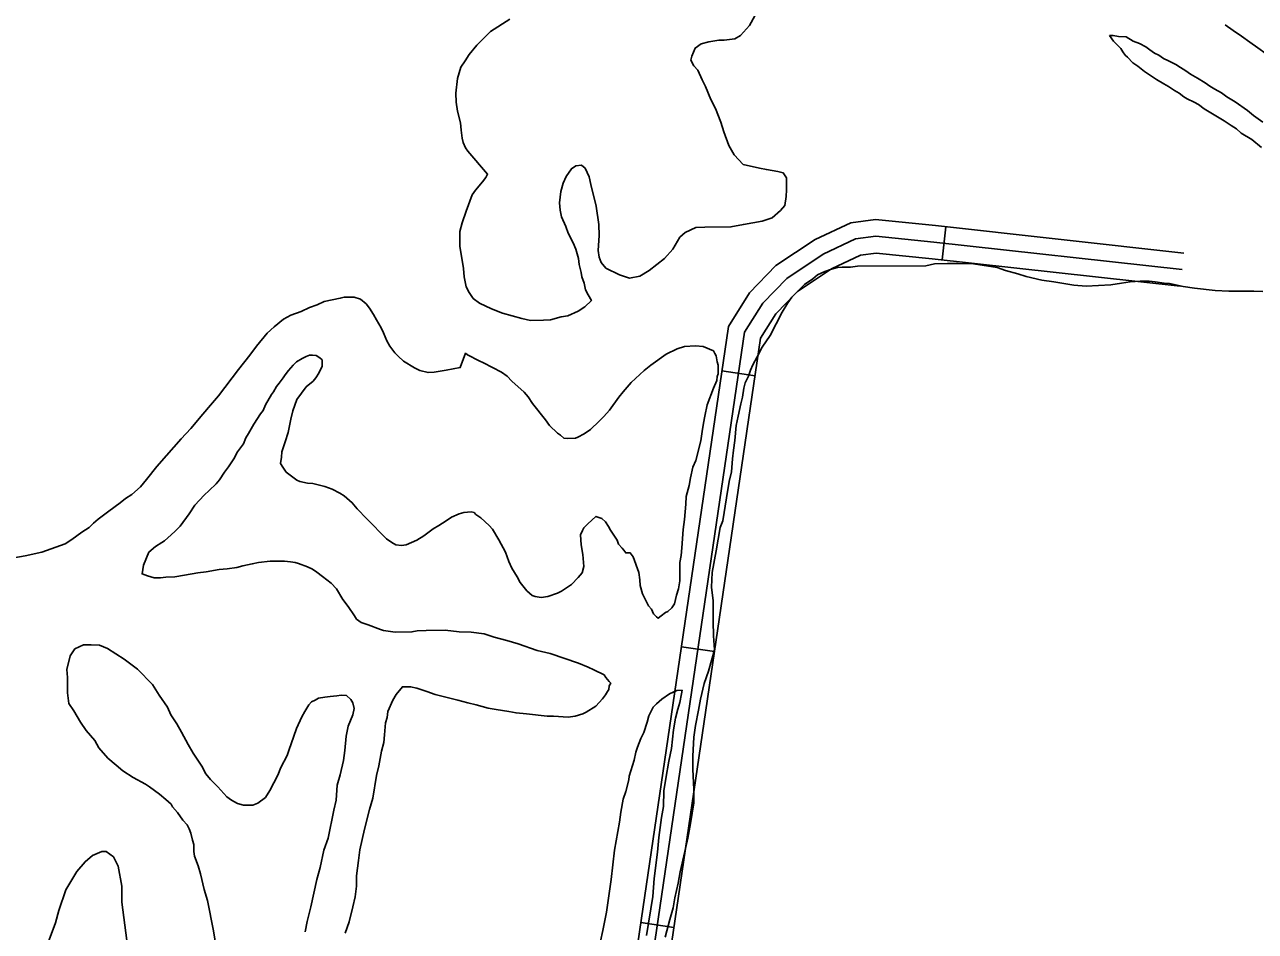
# Model space of a CAD drawing. Extents: x 3297735 to 3335592, y 670436 to 695807.
# Drawn here: x 3331278 to 3332381, y 689386 to 690199 of the extents above; entities that cross this region are included whole.
import ezdxf

# ---------------------------------------------------------------- set-up
doc = ezdxf.new("R2010")
doc.units = 0
doc.layers.add('V-ROAD-CNTR', color=7, linetype='Continuous')
doc.layers.add('V-SITE-VEGE', color=7, linetype='Continuous')

msp = doc.modelspace()

# ---------------------------------------------------------------- linework, layer by layer
at = {"layer": 'V-ROAD-CNTR'}
for p, q in [((3332103.7, 690017.8), (3332100.4, 689988)), ((3331903, 689888.5), (3331932.7, 689884.1)), ((3331866.7, 689641.1), (3331896.4, 689636.8)), ((3331830.4, 689393.8), (3331860, 689389.4))]:
    msp.add_line(p, q, dxfattribs=at)
for points in [[(3331743.3, 688866.6), (3331768.6, 688990.4), (3331788.5, 689108.7), (3331908.8, 689928.4), (3331927.8, 689958.4), (3331951.5, 689983), (3331986.5, 690006.2), (3332018.5, 690021.4), (3332040.7, 690024.4), (3332094.6, 690018.8), (3332317.2, 689994.2)], [(3331755.1, 688849.2), (3331783.3, 688987.6), (3331803.3, 689106.3), (3331923.2, 689923.1), (3331939.6, 689949.1), (3331961.1, 689971.4), (3331993.9, 689993.1), (3332022.9, 690006.9), (3332040.9, 690009.3), (3332093, 690003.9), (3332315.6, 689979.3)], [(3331772.9, 688861.3), (3331798.1, 688984.9), (3331818.1, 689104), (3331937.6, 689917.7), (3331951.5, 689939.8), (3331970.8, 689959.8), (3332001.3, 689980), (3332027.2, 689992.3), (3332041.2, 689994.2), (3332091.4, 689989), (3332313.9, 689964.4)]]:
    msp.add_lwpolyline(points, dxfattribs=at)
msp.add_arc((3330949.9, 688175.9), 2462.6, 48.5371, 55.2366, dxfattribs=at)
at = {"layer": 'V-SITE-VEGE'}
for p, q in [((3332254.1, 690184.2), (3332250.6, 690189.3)), ((3332250.6, 690189.3), (3332253.6, 690189.3)), ((3332253.6, 690189.3), (3332258.4, 690188.5)), ((3332258.4, 690188.5), (3332265.3, 690188.1)), ((3332265.3, 690188.1), (3332271.8, 690184.2)), ((3332260.6, 690177.7), (3332254.1, 690184.2)), ((3332262.3, 690174.7), (3332260.6, 690177.7)), ((3332264.5, 690171.7), (3332262.3, 690174.7)), ((3332271.8, 690184.2), (3332277.4, 690182.1)), ((3332277.4, 690182.1), (3332283, 690179.1)), ((3332283, 690179.1), (3332286.5, 690176.5)), ((3332286.5, 690176.5), (3332290.8, 690173.5)), ((3332266.6, 690170), (3332264.5, 690171.7)), ((3332271.4, 690164.8), (3332266.6, 690170)), ((3332275.7, 690161.8), (3332271.4, 690164.8)), ((3332290.8, 690173.5), (3332294.7, 690171.8)), ((3332294.7, 690171.8), (3332299, 690168.8)), ((3332299, 690168.8), (3332303.3, 690166.6)), ((3332303.3, 690166.6), (3332309.8, 690163.2)), ((3332309.8, 690163.2), (3332314.1, 690160.6)), ((3332281.8, 690157.1), (3332275.7, 690161.8)), ((3332290.8, 690151), (3332281.8, 690157.1)), ((3332314.1, 690160.6), (3332318.9, 690157.6)), ((3332318.9, 690157.6), (3332323.2, 690154.6)), ((3332323.2, 690154.6), (3332329.2, 690151.1)), ((3332292.6, 690149.8), (3332290.8, 690151)), ((3332299.1, 690145.9), (3332292.6, 690149.8)), ((3332303.4, 690143.7), (3332299.1, 690145.9)), ((3332308.6, 690139.9), (3332303.4, 690143.7)), ((3332329.2, 690151.1), (3332336.2, 690146.8)), ((3332336.2, 690146.8), (3332340.5, 690143.8)), ((3332340.5, 690143.8), (3332344.8, 690141.3)), ((3332344.8, 690141.3), (3332350.9, 690137.8)), ((3332312.9, 690137.7), (3332308.6, 690139.9)), ((3332317.2, 690134.3), (3332312.9, 690137.7)), ((3332320.2, 690132.6), (3332317.2, 690134.3)), ((3332326.3, 690129.6), (3332320.2, 690132.6)), ((3332330.2, 690127.4), (3332326.3, 690129.6)), ((3332350.9, 690137.8), (3332355.6, 690134.4)), ((3332355.6, 690134.4), (3332363, 690129.7)), ((3332363, 690129.7), (3332374.2, 690121.9)), ((3332335.4, 690123.5), (3332330.2, 690127.4)), ((3332353.1, 690112.8), (3332335.4, 690123.5)), ((3332374.2, 690121.9), (3332379.4, 690117.6)), ((3332359.6, 690108.5), (3332353.1, 690112.8)), ((3332364.3, 690105.5), (3332359.6, 690108.5)), ((3332379.4, 690117.6), (3332388, 690111.6)), ((3332368.6, 690101.6), (3332364.3, 690105.5)), ((3332378.1, 690096), (3332368.6, 690101.6)), ((3332386.8, 690088.7), (3332378.1, 690096)), ((3331988.8, 689974.6), (3331995.3, 689977.7)), ((3331995.3, 689977.7), (3332000.5, 689979.4)), ((3332000.5, 689979.4), (3332006.5, 689981.2)), ((3332006.5, 689981.2), (3332010.8, 689981.6)), ((3332010.8, 689981.6), (3332018.2, 689981.6)), ((3332018.2, 689981.6), (3332024.6, 689982.5)), ((3332024.6, 689982.5), (3332085.9, 689982.7)), ((3332085.9, 689982.7), (3332093.7, 689984.4)), ((3332093.7, 689984.4), (3332105.3, 689984.9)), ((3332105.3, 689984.9), (3332115.2, 689984.9)), ((3332115.2, 689984.9), (3332128.6, 689984.5)), ((3332128.6, 689984.5), (3332149.8, 689981.1)), ((3332149.8, 689981.1), (3332157.1, 689978.5)), ((3332157.1, 689978.5), (3332168.3, 689975.5)), ((3332168.3, 689975.5), (3332175.7, 689973)), ((3331972.5, 689961.6), (3331977.2, 689966)), ((3331977.2, 689966), (3331984.5, 689971.2)), ((3331984.5, 689971.2), (3331988.8, 689974.6)), ((3332175.7, 689973), (3332189.9, 689970)), ((3332189.9, 689970), (3332200.7, 689968.3)), ((3332200.7, 689968.3), (3332218.4, 689965.3)), ((3332218.4, 689965.3), (3332229.6, 689964.5)), ((3332229.6, 689964.5), (3332251.6, 689965.8)), ((3332251.6, 689965.8), (3332261.1, 689967.2)), ((3332261.1, 689967.2), (3332268.9, 689968.5)), ((3332268.9, 689968.5), (3332278, 689968.9)), ((3332278, 689968.9), (3332286.1, 689968.9)), ((3332286.1, 689968.9), (3332291.3, 689968.5)), ((3332291.3, 689968.5), (3332299.5, 689967.3)), ((3332299.5, 689967.3), (3332304.3, 689966.8)), ((3332304.3, 689966.8), (3332316.4, 689964.3)), ((3332316.4, 689964.3), (3332326.7, 689962.6)), ((3331962.2, 689949.5), (3331965.6, 689954.7)), ((3331965.6, 689954.7), (3331972.5, 689961.6)), ((3332326.7, 689962.6), (3332345.3, 689960.5)), ((3332345.3, 689960.5), (3332357.4, 689960.1)), ((3332357.4, 689960.1), (3332379.8, 689960.1)), ((3332379.8, 689960.1), (3332388, 689959.7)), ((3331957, 689941.3), (3331962.2, 689949.5)), ((3331946.3, 689920.2), (3331957, 689941.3)), ((3331939, 689909.8), (3331946.3, 689920.2)), ((3331934.7, 689901.1), (3331939, 689909.8)), ((3331930.8, 689893.8), (3331934.7, 689901.1)), ((3331927, 689883.9), (3331928.7, 689889)), ((3331928.7, 689889), (3331930.8, 689893.8)), ((3331922.7, 689873.1), (3331924, 689877.8)), ((3331924, 689877.8), (3331927, 689883.9)), ((3331920.1, 689858.8), (3331921.4, 689864.9)), ((3331921.4, 689864.9), (3331922.7, 689873.1)), ((3331917.6, 689848), (3331920.1, 689858.8)), ((3331915.9, 689839.4), (3331917.6, 689848)), ((3331914.6, 689826), (3331915.9, 689839.4)), ((3331913.3, 689817.4), (3331914.6, 689826)), ((3331911.6, 689798), (3331912.5, 689809.6)), ((3331912.5, 689809.6), (3331913.3, 689817.4)), ((3331907, 689774.6), (3331909.5, 689789.3)), ((3331909.5, 689789.3), (3331911.6, 689798)), ((3331904, 689753.9), (3331907, 689774.6)), ((3331898, 689727.2), (3331901.4, 689747.9)), ((3331901.4, 689747.9), (3331904, 689753.9)), ((3331894.2, 689707.7), (3331898, 689727.2)), ((3331893.8, 689694.4), (3331894.2, 689707.7)), ((3331895.1, 689682.3), (3331893.8, 689694.4)), ((3331895.2, 689663.7), (3331895.1, 689682.3)), ((3331895.6, 689650.8), (3331895.2, 689663.7)), ((3331896.5, 689638.3), (3331895.6, 689650.8)), ((3331891, 689619.3), (3331896.5, 689638.3)), ((3331887.1, 689608), (3331891, 689619.3)), ((3331883.7, 689594.2), (3331887.1, 689608)), ((3331882, 689584.3), (3331883.7, 689594.2)), ((3331879.5, 689570.5), (3331882, 689584.3)), ((3331877.8, 689560.1), (3331879.5, 689570.5)), ((3331876.9, 689542.9), (3331877.8, 689560.1)), ((3331877, 689531.2), (3331876.9, 689542.9)), ((3331877.9, 689513.1), (3331877, 689531.2)), ((3331877.9, 689501), (3331877.9, 689513.1)), ((3331874.9, 689482.5), (3331877.9, 689501)), ((3331872.4, 689469.5), (3331874.9, 689482.5)), ((3331869.8, 689457.4), (3331872.4, 689469.5)), ((3331865.6, 689439.3), (3331869.8, 689457.4)), ((3331863.9, 689428.9), (3331865.6, 689439.3)), ((3331860.9, 689416), (3331863.9, 689428.9)), ((3331859.2, 689406.9), (3331860.9, 689416)), ((3331856.2, 689396.5), (3331859.2, 689406.9)), ((3331852.3, 689380.6), (3331856.2, 689396.5))]:
    msp.add_line(p, q, dxfattribs=at)
for points in [[(3331932.6, 690207), (3331927.9, 690198.4), (3331919.7, 690189.3), (3331914.5, 690186.3), (3331905, 690185), (3331900.3, 690185), (3331891.2, 690183.6), (3331884.3, 690181.9)], [(3331666.1, 690121.3), (3331664.8, 690129.5), (3331664.4, 690137.7), (3331666.1, 690150.7), (3331669.1, 690161), (3331672.9, 690166.7), (3331676.4, 690172.3), (3331683.3, 690180.5), (3331695.7, 690193), (3331713, 690203.9)], [(3331884.3, 690181.9), (3331879.1, 690178), (3331876.1, 690170.7), (3331875.3, 690167.2), (3331877.9, 690162), (3331881.4, 690158.2), (3331885.3, 690149.5), (3331888.3, 690143.5), (3331893.1, 690131.9), (3331897.4, 690123.7), (3331902.2, 690111.6), (3331904.8, 690103), (3331909.2, 690090.5), (3331913.9, 690082.3), (3331922.1, 690073.7), (3331936.8, 690070.3), (3331942.9, 690069), (3331953.2, 690067.3), (3331958, 690066), (3331961, 690061.7), (3331961, 690050.9), (3331960.6, 690044.9), (3331959.3, 690036.7), (3331955.5, 690032.4), (3331948.2, 690025.9), (3331939.1, 690022.8), (3331922.3, 690019.8), (3331911.1, 690017.6), (3331887.8, 690017.5), (3331879.6, 690017.1), (3331870.1, 690012.7), (3331865.4, 690008.4), (3331858.9, 689997.6), (3331851.6, 689989.4), (3331837.8, 689978.5), (3331829.6, 689973.3), (3331820.1, 689971.6), (3331811.1, 689974.6), (3331799, 689980.6), (3331794.7, 689985.8), (3331792.9, 689990.5), (3331792, 689996.5), (3331792.9, 690009.9), (3331792.8, 690019.9), (3331790.2, 690036.2), (3331785.4, 690055.6), (3331784.1, 690062.5), (3331780.6, 690070.3), (3331777.2, 690072.9), (3331772, 690072.4), (3331768.1, 690069.8), (3331763.4, 690062.9), (3331760.8, 690056.9), (3331758.7, 690049.5), (3331757.4, 690039.2), (3331757.9, 690032.7), (3331759.2, 690026.7), (3331763.1, 690018), (3331765.2, 690012), (3331769.6, 690003.4), (3331772.2, 689997.8), (3331774.4, 689989.2), (3331775.2, 689984), (3331777, 689976.7), (3331777.4, 689972.8), (3331779.6, 689967.2), (3331780.9, 689961.1), (3331783.1, 689956.8), (3331786.1, 689951.7), (3331780.1, 689946), (3331774.1, 689942.1), (3331765, 689937.8), (3331759, 689936.9), (3331749.5, 689934.3), (3331743, 689933.9), (3331731.4, 689933.8), (3331723.6, 689935.5), (3331706.3, 689940.2), (3331696.4, 689944.1), (3331685.6, 689949.2), (3331680, 689953.5), (3331676.5, 689958.7), (3331673.9, 689963.9), (3331672.1, 689972.9), (3331671.3, 689980.3), (3331668.2, 690000.5), (3331668.2, 690013.5), (3331670.3, 690021.3), (3331673.7, 690031.6), (3331679.3, 690046.3), (3331682.3, 690050.6), (3331688.3, 690058), (3331691.3, 690061.9), (3331693, 690064.9), (3331675.3, 690085.6), (3331673.1, 690088.6), (3331671, 690093.3), (3331670.1, 690097.2), (3331669.2, 690104.5), (3331668.8, 690111), (3331666.1, 690121.3)], [(3331252.6, 689718.1), (3331278.4, 689722.5), (3331293.5, 689726), (3331314.2, 689733.4), (3331320.3, 689737.3), (3331329.3, 689743.8), (3331335.8, 689748.1), (3331339.6, 689752), (3331343.9, 689755.5), (3331353.4, 689762.8), (3331363.7, 689770.2), (3331368.5, 689774.1), (3331374.1, 689777.6), (3331381.8, 689784.5), (3331387.4, 689791), (3331396.5, 689802.6), (3331405.1, 689812.6), (3331418.4, 689827.7), (3331427, 689836.8), (3331437.8, 689849.8), (3331444.6, 689857.6), (3331451.9, 689866.2), (3331469.6, 689889.6), (3331479.9, 689902.5), (3331485.9, 689910.7), (3331495.4, 689922.4), (3331501.8, 689928), (3331510, 689935), (3331516.5, 689938.4), (3331526, 689941.9), (3331533.3, 689945.4), (3331540.2, 689947.6), (3331546.6, 689950.6), (3331560.9, 689953.7), (3331564.3, 689954.5), (3331573.4, 689954.6), (3331579, 689952.8), (3331584.2, 689948.5), (3331587.2, 689944.7), (3331590.7, 689939.1), (3331593.3, 689934.3), (3331597.6, 689927), (3331599.8, 689922.7)], [(3331599.8, 689922.7), (3331602.8, 689915.4), (3331605.4, 689910.6), (3331609.8, 689904.6), (3331612.8, 689901.6), (3331617.6, 689897.3), (3331627.5, 689891.3), (3331632.2, 689888.7), (3331639.6, 689887), (3331645.2, 689887.4), (3331656, 689889.2), (3331668.5, 689891.4), (3331673.2, 689904.3), (3331674.9, 689903), (3331685.3, 689897.5), (3331689.2, 689895.7), (3331705.6, 689887.2), (3331710.4, 689883.7), (3331714.7, 689879.4), (3331725.9, 689869.5), (3331729.4, 689865.2), (3331733.3, 689859.2), (3331745, 689844.5), (3331748.4, 689839.4), (3331755.8, 689832.5), (3331758.4, 689830.8), (3331761.4, 689828.2), (3331764.9, 689827.8), (3331771.8, 689828.2), (3331773.9, 689829.1), (3331779.5, 689832.1), (3331785.1, 689836), (3331792.9, 689843.4), (3331797.2, 689847.7), (3331802.3, 689853.3), (3331810.5, 689865), (3331814.4, 689869.8), (3331821.7, 689878), (3331833.3, 689888.8), (3331839.3, 689893.6), (3331853.1, 689903.5), (3331863, 689908.3), (3331869.5, 689910.5), (3331879.4, 689910.9), (3331886.3, 689910.5), (3331895.4, 689906.6), (3331896.7, 689904.1), (3331898, 689901.9), (3331898.9, 689896.7), (3331899.7, 689893.7), (3331899.8, 689885.9), (3331898.9, 689883.4), (3331898.5, 689879.9), (3331895.5, 689873), (3331889.9, 689857.9), (3331887.8, 689847.9), (3331886.5, 689841.5), (3331885.2, 689834.1), (3331884, 689825.9), (3331879.7, 689808.2), (3331877.1, 689802.2), (3331875, 689792.7), (3331873.7, 689785.8), (3331871.1, 689775.8), (3331870.7, 689768.9), (3331869.5, 689755.1), (3331868.2, 689746.1), (3331867, 689729.7), (3331866.5, 689722.8), (3331865.3, 689716.7), (3331865.3, 689700.3), (3331864, 689693), (3331862.3, 689687.4), (3331860.6, 689679.6), (3331858, 689676.1), (3331854.6, 689672.7), (3331852.4, 689671.8), (3331848.6, 689668.8), (3331846, 689666.6), (3331844.3, 689667.9), (3331841.7, 689670.5), (3331839.9, 689674.8), (3331837.3, 689677.8), (3331833.9, 689684.3), (3331831.7, 689688.6), (3331829.9, 689695.9), (3331829.5, 689701.1), (3331828.6, 689707.6), (3331823.4, 689721.8), (3331820.8, 689725.2), (3331816.9, 689725.2), (3331815.2, 689727.8), (3331813.5, 689729.5), (3331810.4, 689733), (3331809.1, 689736.8), (3331803.1, 689745.5), (3331801.3, 689748.9), (3331798.7, 689753.2), (3331795.3, 689756.2), (3331790.1, 689757.9), (3331782.8, 689751.4)], [(3331782.8, 689751.4), (3331779.3, 689747.6), (3331778, 689745.4), (3331776.3, 689741.5), (3331776.8, 689732.4), (3331778.5, 689723.8), (3331779.4, 689713), (3331777.7, 689707.4), (3331774.3, 689703.1), (3331768.2, 689697), (3331759.2, 689691), (3331755.7, 689689.2), (3331747.1, 689686.2), (3331741.1, 689685.3), (3331735.5, 689686.2), (3331732.9, 689687), (3331728.1, 689691.3), (3331722.1, 689698.6), (3331719.5, 689703.8), (3331714.7, 689711.6), (3331712.1, 689717.6), (3331709, 689725.8), (3331703, 689737), (3331697.3, 689746.5), (3331694.3, 689749.9), (3331687, 689756.8), (3331682.6, 689759.8), (3331680.9, 689761.5), (3331678.3, 689762), (3331671.8, 689761.5), (3331667.5, 689760.2), (3331660.6, 689757.2), (3331655.9, 689754.1), (3331649.4, 689749.8), (3331644.3, 689746.8), (3331635.7, 689740.7), (3331629.6, 689736.8), (3331620.1, 689732.5), (3331615.8, 689732), (3331610.7, 689732.4), (3331607.2, 689734.6), (3331602.4, 689738), (3331584.7, 689755.7), (3331576, 689764.7), (3331571.7, 689770.3), (3331564.4, 689776.3), (3331560.5, 689778.9), (3331553.6, 689782.3), (3331547.1, 689784.9), (3331536.3, 689787.5), (3331531.5, 689787.9), (3331524.6, 689789.2), (3331522, 689790.5), (3331512.5, 689797.8), (3331509.5, 689802.1), (3331507.3, 689805.5), (3331508.2, 689811.1), (3331508.6, 689815.9), (3331511.6, 689824.9), (3331514.2, 689833.2), (3331516.7, 689845.2), (3331518.4, 689852.6), (3331521.9, 689862.9), (3331530.5, 689874.2), (3331536.5, 689879.4), (3331539.1, 689882.4), (3331541.6, 689886.3), (3331544.6, 689892.8), (3331544.6, 689898.4), (3331542.5, 689900.1), (3331539.4, 689902.3), (3331536, 689902.7), (3331533.4, 689902.7), (3331530.4, 689901.4), (3331526.9, 689899.6), (3331521.8, 689896.6), (3331518.8, 689893.6), (3331514.5, 689888.8), (3331511.4, 689884.9), (3331509.7, 689882.3), (3331506.3, 689877.6), (3331503.7, 689874.5), (3331501.1, 689869.8), (3331499.4, 689867.2), (3331493.8, 689858.1), (3331491.7, 689852.9), (3331489.5, 689849.9), (3331483.5, 689840.8), (3331478.8, 689832.2), (3331476.2, 689828.3), (3331474.1, 689823.1), (3331468.9, 689815.8), (3331465.5, 689809.7), (3331460.7, 689802.4), (3331457.3, 689797.6), (3331452.6, 689790.7), (3331449.6, 689787.2), (3331443.5, 689781.2), (3331438.8, 689776.9), (3331430.6, 689768.2), (3331425.5, 689760.4)], [(3331425.5, 689760.4), (3331417.3, 689749.2), (3331412.6, 689744.4), (3331406.5, 689738.8), (3331403.5, 689736.2), (3331400.9, 689734.5), (3331395.4, 689731), (3331389.3, 689725.8), (3331384.6, 689714.2), (3331383.3, 689706.4), (3331388.1, 689704.7), (3331394.1, 689703), (3331399.7, 689703), (3331404.5, 689703.4), (3331412.7, 689703.9), (3331421.3, 689705.2), (3331433.4, 689707.4), (3331440.7, 689708.3), (3331452.4, 689710.4), (3331459.7, 689710.9), (3331468.3, 689712.2), (3331473.5, 689713.5), (3331482.1, 689715.3), (3331487.7, 689716.6), (3331498.1, 689717.9), (3331511, 689717.9), (3331516.2, 689717.1), (3331520.5, 689716.7), (3331523.5, 689715.8), (3331531.7, 689712.8), (3331536.1, 689710.7), (3331540, 689708.1), (3331545.1, 689704.2), (3331552.9, 689698.2), (3331557.7, 689693), (3331563.3, 689683.6), (3331568.1, 689677.1), (3331573.7, 689668.9), (3331575.4, 689665.9), (3331579.8, 689662.9), (3331585.8, 689660.7), (3331597, 689656.5), (3331599.6, 689655.6), (3331610, 689654.3), (3331625.1, 689654.4), (3331629.8, 689655.3), (3331638, 689655.7), (3331654.9, 689655.8), (3331667.4, 689654.5), (3331678.2, 689654.1), (3331689.8, 689652.8), (3331698.9, 689649.8), (3331710.1, 689646.8), (3331720.5, 689643.8), (3331737.3, 689637.8), (3331749, 689634.9), (3331774.5, 689626.3), (3331783.1, 689622.9), (3331788.3, 689620.3), (3331797.4, 689616), (3331799.1, 689613.4), (3331802.1, 689610), (3331803.4, 689608.3), (3331802.1, 689606.1), (3331801.7, 689602.6), (3331800.4, 689600.9), (3331798.7, 689597.9), (3331796.1, 689594.4), (3331790.1, 689587.9), (3331781.5, 689582.3), (3331778.5, 689581), (3331771.6, 689578.8), (3331765.1, 689577.9), (3331752.1, 689578.8), (3331746.5, 689578.8), (3331728, 689580.9), (3331718.5, 689581.7), (3331712, 689583), (3331700.8, 689584.7), (3331693.5, 689586), (3331682.7, 689588.9), (3331675.3, 689590.7), (3331666.2, 689593.2), (3331646, 689598.3), (3331638.6, 689600.9), (3331629.5, 689603.9), (3331623.9, 689605.2), (3331616.6, 689605.2), (3331611, 689598.2), (3331608, 689593.1), (3331603.7, 689583.1), (3331602.9, 689577.5), (3331601.6, 689572.8), (3331600.7, 689562), (3331599.9, 689555.1), (3331597.8, 689547.3), (3331595.6, 689534.4), (3331593.5, 689525.7), (3331590.1, 689505.4), (3331587.1, 689495.1), (3331582.8, 689477.4)], [(3331547.2, 689595.9), (3331541.5, 689595), (3331538.5, 689593.3), (3331535.1, 689591.6), (3331532.9, 689589), (3331529.1, 689582.9), (3331526.5, 689578.2), (3331521.8, 689567.8), (3331519.2, 689560.9), (3331514.9, 689547.9), (3331513.2, 689543.6), (3331507.6, 689532.8), (3331505.1, 689525.9), (3331497.8, 689512.1), (3331493.9, 689506), (3331487, 689500.8), (3331482.7, 689499.1), (3331474.1, 689499.1), (3331468.9, 689500.4), (3331463.3, 689503.4), (3331459.4, 689506.4), (3331451.1, 689515.4), (3331444.7, 689521.9), (3331440.3, 689527), (3331436.9, 689533.9), (3331429.1, 689545.6), (3331424.7, 689553.3), (3331418.7, 689564.5), (3331414.3, 689571.8), (3331409.1, 689580), (3331406.1, 689586.9), (3331398.7, 689597.7), (3331392.7, 689607.2), (3331379.2, 689620.9), (3331367.1, 689630), (3331352.4, 689639.4), (3331345.1, 689642.4), (3331337.8, 689642.8), (3331330.9, 689642.8), (3331323.1, 689639.3), (3331318.8, 689632.9), (3331315.8, 689620.8), (3331316.3, 689613.4), (3331316.3, 689599.6), (3331317.6, 689590.1), (3331322, 689583.7), (3331328, 689573.3), (3331333.2, 689566), (3331341, 689557), (3331344.5, 689550.5), (3331352.7, 689541), (3331360.1, 689535), (3331366.1, 689529.9), (3331375.2, 689523.8), (3331386.4, 689517.8), (3331389.9, 689515.3), (3331399, 689508.8), (3331404.6, 689504.1), (3331409.3, 689499.8), (3331410.6, 689497.6), (3331415, 689492.5), (3331419.7, 689485.6), (3331423.6, 689481.3), (3331425.4, 689477.8), (3331427.1, 689473.9), (3331428.4, 689467.5), (3331429.7, 689463.6), (3331429.7, 689457.5), (3331430.2, 689453.2), (3331433.6, 689444.6), (3331435.8, 689437.3), (3331438.9, 689423.5), (3331441.9, 689413.6), (3331447.2, 689386.4), (3331450.7, 689365.7)], [(3331794.1, 689377), (3331796.2, 689386.5), (3331799.6, 689402.9), (3331803.9, 689432.2), (3331806.8, 689458.5), (3331811.1, 689483.6), (3331812.4, 689492.6), (3331814.5, 689504.3), (3331817, 689511.2), (3331819.6, 689521.6), (3331820, 689525), (3331824.3, 689539.3), (3331826, 689546.6), (3331827.3, 689550.9), (3331830.3, 689558.7), (3331832.9, 689564.3), (3331835.9, 689573.4), (3331837.6, 689579), (3331841.4, 689586.8), (3331844.5, 689589.8), (3331849.2, 689594.1), (3331856.1, 689598.9), (3331862.5, 689601.9), (3331867.3, 689602), (3331866.9, 689598.9), (3331865.2, 689591.2), (3331863.5, 689585.1), (3331861.3, 689576.9), (3331859.6, 689566.5), (3331857.9, 689549.7), (3331855.4, 689538.5), (3331852.8, 689522.9), (3331851.1, 689511.7), (3331850.7, 689497.9)], [(3331529.6, 689385.3), (3331531.3, 689394.8), (3331534.7, 689407.8), (3331539.8, 689432.4), (3331542.8, 689443.2), (3331546.2, 689458.7), (3331550.1, 689469.5), (3331555.2, 689494.6), (3331557.3, 689503.6), (3331558.1, 689517), (3331560.7, 689526.1), (3331563.7, 689539), (3331565, 689548.1), (3331566.2, 689561), (3331567.9, 689569.7), (3331572.2, 689580), (3331573.5, 689585.6), (3331572.2, 689590.8), (3331570.5, 689593.8), (3331566.6, 689597.3), (3331561.8, 689597.7), (3331557.9, 689597.2), (3331551.9, 689596.4), (3331547.2, 689595.9)], [(3331850.7, 689497.9), (3331849, 689488), (3331846.5, 689469.9), (3331845.2, 689456.9), (3331842.3, 689433.2), (3331841, 689417.2), (3331835.5, 689382.2)], [(3331582.8, 689477.4), (3331578.6, 689458.8), (3331577.3, 689449.3), (3331575.6, 689435.5), (3331575.6, 689426.4), (3331574.4, 689416.9), (3331572.2, 689407.9), (3331568.8, 689394.5), (3331565.4, 689384.1)], [(3331369.5, 689377.6), (3331365.1, 689412.1), (3331365.1, 689426.3), (3331362, 689444.4), (3331357.7, 689452.6), (3331351.2, 689457.3), (3331347.3, 689457.3), (3331338.7, 689453.9), (3331332.2, 689448.2), (3331324.9, 689439.6), (3331315, 689423.2), (3331308.6, 689404.6), (3331305.6, 689393.4), (3331299.2, 689375.7)]]:
    msp.add_lwpolyline(points, dxfattribs=at)

doc.saveas('drawing.dxf')
